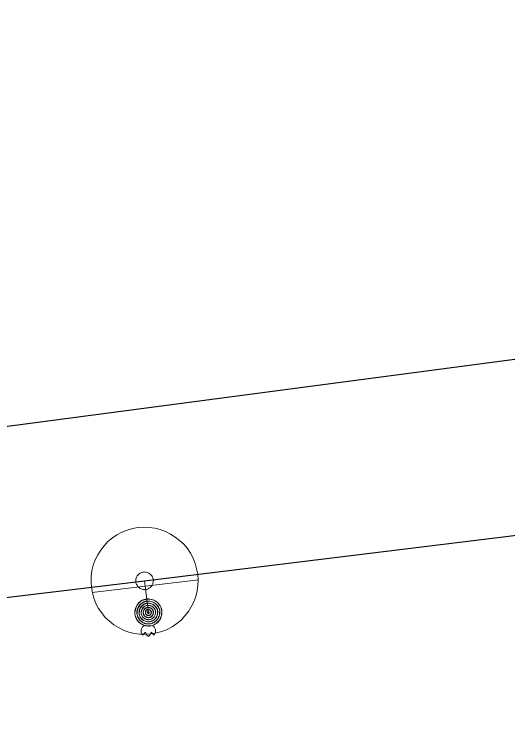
# Model space of a CAD drawing. Extents: x -807203 to -805207, y -993656 to -992505.
# Drawn here: x -806891.16 to -806886.55, y -993007.26 to -993000.58 of the extents above; entities that cross this region are included whole.
import ezdxf

# ---------------------------------------------------------------- set-up
doc = ezdxf.new("R2010")
doc.units = 0
doc.header["$LTSCALE"] = 0.4
for name, color, linetype, lineweight in [('14', 7, 'Continuous', 25), ('17', 7, 'Continuous', 25), ('34', 7, 'Continuous', 13), ('47', 7, 'Continuous', 13), ('9', 7, 'Continuous', 13)]:
    doc.layers.add(name, color=color, linetype=linetype, lineweight=lineweight)

msp = doc.modelspace()

# ---------------------------------------------------------------- linework, layer by layer
at = {"layer": '14', "lineweight": 13}
for q in [(-806889.945, -993005.863), (-806889.909, -993006.159)]:
    msp.add_line((-806889.938, -993005.914), q, dxfattribs=at)
at = {"layer": '14'}
msp.add_lwpolyline([(-807063.899, -993027.32), (-807029.679, -993022.599), (-806980.12, -993015.92), (-806932.19, -993009.809), (-806883.41, -993003.39), (-806833.609, -992997.23), (-806788.059, -992990.989), (-806765.85, -992988.129), (-806739.039, -992984.52), (-806699.85, -992977.12)], dxfattribs=at)
at = {"layer": '17'}
for points in [[(-806889.945, -993005.863), (-806830.19, -992998.53), (-806796.28, -992993.219), (-806733.749, -992984.949)], [(-807049.977, -993026.962), (-807025.75, -993023.6), (-806986.53, -993018.14), (-806926.969, -993010.32), (-806889.945, -993005.863)]]:
    msp.add_lwpolyline(points, dxfattribs=at)
at = {"layer": '34'}
msp.add_line((-806889.441, -993005.853), (-806890.434, -993005.973), dxfattribs=at)
at = {"layer": '47'}
for points in [[(-806889.448, -993005.802), (-806889.458, -993005.75), (-806889.472, -993005.7), (-806889.492, -993005.652), (-806889.516, -993005.605), (-806889.545, -993005.562), (-806889.579, -993005.521), (-806889.617, -993005.486), (-806889.658, -993005.454), (-806889.702, -993005.426), (-806889.749, -993005.402), (-806889.799, -993005.384), (-806889.85, -993005.372), (-806889.901, -993005.364), (-806889.953, -993005.363), (-806890.005, -993005.366), (-806890.057, -993005.376), (-806890.107, -993005.39), (-806890.156, -993005.41), (-806890.202, -993005.434), (-806890.245, -993005.463), (-806890.286, -993005.497), (-806890.322, -993005.535), (-806890.354, -993005.576), (-806890.382, -993005.62), (-806890.405, -993005.667), (-806890.423, -993005.717), (-806890.436, -993005.768), (-806890.443, -993005.819), (-806890.444, -993005.871), (-806890.441, -993005.923), (-806890.431, -993005.975), (-806890.417, -993006.025), (-806890.398, -993006.074), (-806890.373, -993006.12), (-806890.344, -993006.163), (-806890.311, -993006.204), (-806890.273, -993006.24), (-806890.232, -993006.273), (-806890.187, -993006.3), (-806890.14, -993006.323), (-806890.09, -993006.341), (-806890.04, -993006.354), (-806889.988, -993006.361), (-806889.936, -993006.362), (-806889.884, -993006.359), (-806889.832, -993006.349), (-806889.782, -993006.335), (-806889.734, -993006.316), (-806889.687, -993006.291), (-806889.644, -993006.262), (-806889.603, -993006.229), (-806889.568, -993006.191), (-806889.535, -993006.15), (-806889.508, -993006.105), (-806889.484, -993006.058), (-806889.466, -993006.008), (-806889.454, -993005.958), (-806889.446, -993005.906), (-806889.445, -993005.854)], [(-806889.863, -993005.853), (-806889.864, -993005.844), (-806889.867, -993005.836), (-806889.87, -993005.828), (-806889.874, -993005.821), (-806889.879, -993005.813), (-806889.885, -993005.807), (-806889.891, -993005.8), (-806889.897, -993005.795), (-806889.905, -993005.791), (-806889.912, -993005.787), (-806889.921, -993005.784), (-806889.929, -993005.782), (-806889.937, -993005.781), (-806889.946, -993005.78), (-806889.954, -993005.781), (-806889.963, -993005.782), (-806889.971, -993005.785), (-806889.979, -993005.788), (-806889.986, -993005.792), (-806889.994, -993005.797), (-806890, -993005.803), (-806890.007, -993005.809), (-806890.012, -993005.815), (-806890.017, -993005.823), (-806890.02, -993005.83), (-806890.023, -993005.839), (-806890.025, -993005.847), (-806890.026, -993005.855), (-806890.027, -993005.864), (-806890.026, -993005.872), (-806890.025, -993005.881), (-806890.022, -993005.889), (-806890.019, -993005.897), (-806890.015, -993005.904), (-806890.01, -993005.912), (-806890.005, -993005.918), (-806889.998, -993005.925), (-806889.992, -993005.93), (-806889.984, -993005.935), (-806889.977, -993005.938), (-806889.968, -993005.941), (-806889.96, -993005.943), (-806889.952, -993005.944), (-806889.943, -993005.945), (-806889.935, -993005.944), (-806889.926, -993005.943), (-806889.918, -993005.94), (-806889.91, -993005.937), (-806889.903, -993005.933), (-806889.895, -993005.928), (-806889.889, -993005.923), (-806889.882, -993005.916), (-806889.877, -993005.91), (-806889.873, -993005.902), (-806889.869, -993005.895), (-806889.866, -993005.886), (-806889.864, -993005.878), (-806889.863, -993005.87), (-806889.862, -993005.861)]]:
    msp.add_lwpolyline(points, close=True, dxfattribs=at)
at = {"layer": '9'}
for points in [[(-806889.909, -993006.032), (-806889.922, -993006.032), (-806889.935, -993006.034), (-806889.948, -993006.037), (-806889.96, -993006.042), (-806889.972, -993006.048), (-806889.983, -993006.055), (-806889.993, -993006.063), (-806890.003, -993006.073), (-806890.011, -993006.083), (-806890.018, -993006.094), (-806890.024, -993006.106), (-806890.029, -993006.118), (-806890.032, -993006.131), (-806890.034, -993006.144), (-806890.036, -993006.157), (-806890.035, -993006.17), (-806890.033, -993006.183), (-806890.03, -993006.196), (-806890.025, -993006.208), (-806890.019, -993006.22), (-806890.012, -993006.231), (-806890.004, -993006.241), (-806889.994, -993006.251), (-806889.984, -993006.259), (-806889.973, -993006.266), (-806889.961, -993006.272), (-806889.949, -993006.277), (-806889.936, -993006.28), (-806889.923, -993006.282), (-806889.91, -993006.284), (-806889.897, -993006.284), (-806889.884, -993006.282), (-806889.871, -993006.279), (-806889.859, -993006.274), (-806889.847, -993006.268), (-806889.836, -993006.261), (-806889.826, -993006.253), (-806889.816, -993006.243), (-806889.808, -993006.233), (-806889.801, -993006.222), (-806889.795, -993006.21), (-806889.79, -993006.198), (-806889.787, -993006.185), (-806889.785, -993006.172), (-806889.784, -993006.159), (-806889.784, -993006.146), (-806889.786, -993006.133), (-806889.789, -993006.12), (-806889.794, -993006.108), (-806889.8, -993006.096), (-806889.807, -993006.085), (-806889.815, -993006.075), (-806889.825, -993006.065), (-806889.835, -993006.057), (-806889.846, -993006.05), (-806889.858, -993006.044), (-806889.87, -993006.039), (-806889.883, -993006.036), (-806889.896, -993006.034)], [(-806889.909, -993006.286), (-806889.896, -993006.285), (-806889.883, -993006.283), (-806889.87, -993006.28), (-806889.858, -993006.275), (-806889.846, -993006.269), (-806889.835, -993006.262), (-806889.825, -993006.254), (-806889.815, -993006.244), (-806889.807, -993006.234), (-806889.8, -993006.223), (-806889.794, -993006.211), (-806889.789, -993006.199), (-806889.786, -993006.186), (-806889.784, -993006.173), (-806889.783, -993006.16), (-806889.782, -993006.147), (-806889.784, -993006.134), (-806889.787, -993006.121), (-806889.792, -993006.109), (-806889.798, -993006.097), (-806889.805, -993006.086), (-806889.813, -993006.076), (-806889.823, -993006.066), (-806889.833, -993006.058), (-806889.844, -993006.051), (-806889.856, -993006.045), (-806889.868, -993006.04), (-806889.881, -993006.037), (-806889.894, -993006.035), (-806889.907, -993006.034), (-806889.92, -993006.034), (-806889.933, -993006.036), (-806889.946, -993006.039), (-806889.958, -993006.044), (-806889.97, -993006.05), (-806889.981, -993006.057), (-806889.991, -993006.065), (-806890.001, -993006.075), (-806890.009, -993006.085), (-806890.016, -993006.096), (-806890.022, -993006.108), (-806890.027, -993006.12), (-806890.03, -993006.133), (-806890.032, -993006.146), (-806890.035, -993006.159), (-806890.034, -993006.172), (-806890.032, -993006.185), (-806890.029, -993006.198), (-806890.024, -993006.21), (-806890.018, -993006.222), (-806890.011, -993006.233), (-806890.003, -993006.243), (-806889.993, -993006.253), (-806889.983, -993006.261), (-806889.972, -993006.268), (-806889.96, -993006.274), (-806889.948, -993006.279), (-806889.935, -993006.282), (-806889.922, -993006.284)], [(-806889.909, -993006.053), (-806889.92, -993006.051), (-806889.931, -993006.053), (-806889.942, -993006.056), (-806889.952, -993006.06), (-806889.962, -993006.065), (-806889.971, -993006.071), (-806889.98, -993006.078), (-806889.988, -993006.086), (-806889.995, -993006.095), (-806890.001, -993006.104), (-806890.006, -993006.114), (-806890.01, -993006.124), (-806890.013, -993006.135), (-806890.016, -993006.146), (-806890.016, -993006.157), (-806890.016, -993006.168), (-806890.014, -993006.179), (-806890.011, -993006.19), (-806890.007, -993006.2), (-806890.002, -993006.21), (-806889.996, -993006.219), (-806889.989, -993006.228), (-806889.981, -993006.236), (-806889.972, -993006.243), (-806889.963, -993006.249), (-806889.953, -993006.254), (-806889.943, -993006.258), (-806889.932, -993006.261), (-806889.921, -993006.263), (-806889.91, -993006.264), (-806889.899, -993006.265), (-806889.888, -993006.263), (-806889.877, -993006.26), (-806889.867, -993006.256), (-806889.857, -993006.251), (-806889.848, -993006.245), (-806889.839, -993006.238), (-806889.831, -993006.23), (-806889.824, -993006.221), (-806889.818, -993006.212), (-806889.813, -993006.202), (-806889.809, -993006.192), (-806889.806, -993006.181), (-806889.804, -993006.17), (-806889.804, -993006.159), (-806889.803, -993006.148), (-806889.805, -993006.137), (-806889.808, -993006.126), (-806889.812, -993006.116), (-806889.817, -993006.106), (-806889.823, -993006.097), (-806889.83, -993006.088), (-806889.838, -993006.08), (-806889.847, -993006.073), (-806889.856, -993006.067), (-806889.866, -993006.062), (-806889.876, -993006.058), (-806889.887, -993006.055), (-806889.898, -993006.053)], [(-806889.909, -993006.266), (-806889.898, -993006.266), (-806889.887, -993006.264), (-806889.876, -993006.261), (-806889.866, -993006.257), (-806889.856, -993006.252), (-806889.847, -993006.246), (-806889.838, -993006.239), (-806889.83, -993006.231), (-806889.823, -993006.222), (-806889.817, -993006.213), (-806889.812, -993006.203), (-806889.808, -993006.193), (-806889.805, -993006.182), (-806889.803, -993006.171), (-806889.803, -993006.16), (-806889.801, -993006.149), (-806889.803, -993006.138), (-806889.806, -993006.127), (-806889.81, -993006.117), (-806889.815, -993006.107), (-806889.821, -993006.098), (-806889.828, -993006.089), (-806889.836, -993006.081), (-806889.845, -993006.074), (-806889.854, -993006.068), (-806889.864, -993006.063), (-806889.874, -993006.059), (-806889.885, -993006.056), (-806889.896, -993006.054), (-806889.907, -993006.054), (-806889.918, -993006.053), (-806889.929, -993006.055), (-806889.94, -993006.058), (-806889.95, -993006.062), (-806889.96, -993006.067), (-806889.969, -993006.073), (-806889.978, -993006.08), (-806889.986, -993006.088), (-806889.993, -993006.097), (-806889.999, -993006.106), (-806890.004, -993006.116), (-806890.008, -993006.126), (-806890.011, -993006.137), (-806890.013, -993006.148), (-806890.015, -993006.159), (-806890.015, -993006.17), (-806890.013, -993006.181), (-806890.01, -993006.192), (-806890.006, -993006.202), (-806890.001, -993006.212), (-806889.995, -993006.221), (-806889.988, -993006.23), (-806889.98, -993006.238), (-806889.971, -993006.245), (-806889.962, -993006.251), (-806889.952, -993006.256), (-806889.942, -993006.26), (-806889.931, -993006.263), (-806889.92, -993006.265)], [(-806889.909, -993006.071), (-806889.918, -993006.071), (-806889.927, -993006.072), (-806889.936, -993006.075), (-806889.944, -993006.078), (-806889.952, -993006.082), (-806889.96, -993006.087), (-806889.967, -993006.093), (-806889.973, -993006.099), (-806889.979, -993006.106), (-806889.984, -993006.114), (-806889.988, -993006.122), (-806889.991, -993006.13), (-806889.994, -993006.139), (-806889.995, -993006.148), (-806889.997, -993006.157), (-806889.996, -993006.166), (-806889.995, -993006.175), (-806889.992, -993006.184), (-806889.989, -993006.192), (-806889.985, -993006.2), (-806889.98, -993006.208), (-806889.974, -993006.215), (-806889.968, -993006.221), (-806889.961, -993006.227), (-806889.953, -993006.232), (-806889.945, -993006.236), (-806889.937, -993006.239), (-806889.928, -993006.242), (-806889.919, -993006.243), (-806889.91, -993006.245), (-806889.901, -993006.245), (-806889.892, -993006.244), (-806889.883, -993006.241), (-806889.875, -993006.238), (-806889.867, -993006.234), (-806889.859, -993006.229), (-806889.852, -993006.223), (-806889.846, -993006.217), (-806889.84, -993006.21), (-806889.835, -993006.202), (-806889.831, -993006.194), (-806889.828, -993006.186), (-806889.825, -993006.177), (-806889.824, -993006.168), (-806889.823, -993006.159), (-806889.823, -993006.15), (-806889.824, -993006.141), (-806889.827, -993006.132), (-806889.83, -993006.124), (-806889.834, -993006.116), (-806889.839, -993006.108), (-806889.845, -993006.101), (-806889.851, -993006.095), (-806889.858, -993006.089), (-806889.866, -993006.084), (-806889.874, -993006.08), (-806889.882, -993006.077), (-806889.891, -993006.074), (-806889.9, -993006.073)], [(-806889.909, -993006.247), (-806889.9, -993006.246), (-806889.891, -993006.245), (-806889.882, -993006.242), (-806889.874, -993006.239), (-806889.866, -993006.235), (-806889.858, -993006.23), (-806889.851, -993006.224), (-806889.845, -993006.218), (-806889.839, -993006.211), (-806889.834, -993006.203), (-806889.83, -993006.195), (-806889.827, -993006.187), (-806889.824, -993006.178), (-806889.823, -993006.169), (-806889.822, -993006.16), (-806889.821, -993006.151), (-806889.822, -993006.142), (-806889.825, -993006.133), (-806889.828, -993006.125), (-806889.832, -993006.117), (-806889.837, -993006.109), (-806889.843, -993006.102), (-806889.849, -993006.096), (-806889.856, -993006.09), (-806889.864, -993006.085), (-806889.872, -993006.081), (-806889.88, -993006.078), (-806889.889, -993006.075), (-806889.898, -993006.074), (-806889.907, -993006.073), (-806889.916, -993006.073), (-806889.925, -993006.074), (-806889.934, -993006.077), (-806889.942, -993006.08), (-806889.95, -993006.084), (-806889.958, -993006.089), (-806889.965, -993006.095), (-806889.971, -993006.101), (-806889.977, -993006.108), (-806889.982, -993006.116), (-806889.986, -993006.124), (-806889.989, -993006.132), (-806889.992, -993006.141), (-806889.993, -993006.15), (-806889.996, -993006.159), (-806889.995, -993006.168), (-806889.994, -993006.177), (-806889.991, -993006.186), (-806889.988, -993006.194), (-806889.984, -993006.202), (-806889.979, -993006.21), (-806889.973, -993006.217), (-806889.967, -993006.223), (-806889.96, -993006.229), (-806889.952, -993006.234), (-806889.944, -993006.238), (-806889.936, -993006.241), (-806889.927, -993006.244), (-806889.918, -993006.245)], [(-806889.909, -993006.092), (-806889.916, -993006.091), (-806889.923, -993006.092), (-806889.93, -993006.093), (-806889.936, -993006.096), (-806889.942, -993006.099), (-806889.948, -993006.103), (-806889.954, -993006.107), (-806889.959, -993006.112), (-806889.963, -993006.118), (-806889.967, -993006.124), (-806889.97, -993006.13), (-806889.973, -993006.136), (-806889.974, -993006.143), (-806889.977, -993006.15), (-806889.977, -993006.157), (-806889.977, -993006.164), (-806889.975, -993006.171), (-806889.974, -993006.178), (-806889.971, -993006.184), (-806889.968, -993006.191), (-806889.964, -993006.196), (-806889.96, -993006.202), (-806889.955, -993006.207), (-806889.949, -993006.211), (-806889.943, -993006.215), (-806889.937, -993006.218), (-806889.931, -993006.221), (-806889.924, -993006.223), (-806889.917, -993006.224), (-806889.91, -993006.225), (-806889.903, -993006.226), (-806889.896, -993006.225), (-806889.889, -993006.223), (-806889.883, -993006.22), (-806889.876, -993006.217), (-806889.871, -993006.213), (-806889.865, -993006.209), (-806889.86, -993006.204), (-806889.856, -993006.198), (-806889.852, -993006.193), (-806889.849, -993006.186), (-806889.846, -993006.18), (-806889.844, -993006.173), (-806889.843, -993006.166), (-806889.843, -993006.159), (-806889.843, -993006.152), (-806889.843, -993006.145), (-806889.845, -993006.138), (-806889.848, -993006.132), (-806889.851, -993006.126), (-806889.855, -993006.12), (-806889.859, -993006.114), (-806889.864, -993006.109), (-806889.87, -993006.105), (-806889.875, -993006.101), (-806889.882, -993006.098), (-806889.888, -993006.095), (-806889.895, -993006.094), (-806889.902, -993006.092)], [(-806889.909, -993006.227), (-806889.902, -993006.227), (-806889.895, -993006.225), (-806889.888, -993006.224), (-806889.882, -993006.221), (-806889.876, -993006.218), (-806889.87, -993006.214), (-806889.864, -993006.21), (-806889.859, -993006.205), (-806889.855, -993006.199), (-806889.851, -993006.193), (-806889.848, -993006.187), (-806889.845, -993006.181), (-806889.844, -993006.174), (-806889.842, -993006.167), (-806889.842, -993006.16), (-806889.84, -993006.153), (-806889.842, -993006.146), (-806889.843, -993006.139), (-806889.846, -993006.133), (-806889.849, -993006.126), (-806889.853, -993006.121), (-806889.857, -993006.115), (-806889.862, -993006.11), (-806889.868, -993006.106), (-806889.874, -993006.102), (-806889.88, -993006.099), (-806889.886, -993006.096), (-806889.893, -993006.094), (-806889.9, -993006.093), (-806889.907, -993006.093), (-806889.914, -993006.092), (-806889.921, -993006.093), (-806889.928, -993006.095), (-806889.934, -993006.098), (-806889.941, -993006.101), (-806889.946, -993006.105), (-806889.952, -993006.109), (-806889.957, -993006.114), (-806889.961, -993006.12), (-806889.965, -993006.125), (-806889.968, -993006.132), (-806889.971, -993006.138), (-806889.973, -993006.145), (-806889.974, -993006.152), (-806889.976, -993006.159), (-806889.976, -993006.166), (-806889.975, -993006.173), (-806889.973, -993006.18), (-806889.97, -993006.186), (-806889.967, -993006.192), (-806889.963, -993006.198), (-806889.959, -993006.204), (-806889.954, -993006.209), (-806889.948, -993006.213), (-806889.943, -993006.217), (-806889.936, -993006.22), (-806889.93, -993006.223), (-806889.923, -993006.224), (-806889.916, -993006.226)], [(-806889.909, -993006.112), (-806889.914, -993006.111), (-806889.919, -993006.111), (-806889.924, -993006.112), (-806889.928, -993006.114), (-806889.933, -993006.116), (-806889.937, -993006.119), (-806889.94, -993006.122), (-806889.944, -993006.126), (-806889.947, -993006.129), (-806889.95, -993006.133), (-806889.952, -993006.138), (-806889.954, -993006.142), (-806889.955, -993006.147), (-806889.957, -993006.152), (-806889.957, -993006.157), (-806889.957, -993006.162), (-806889.956, -993006.167), (-806889.955, -993006.172), (-806889.953, -993006.176), (-806889.951, -993006.181), (-806889.948, -993006.185), (-806889.945, -993006.189), (-806889.941, -993006.192), (-806889.938, -993006.195), (-806889.934, -993006.198), (-806889.929, -993006.2), (-806889.925, -993006.202), (-806889.92, -993006.203), (-806889.915, -993006.204), (-806889.91, -993006.205), (-806889.905, -993006.206), (-806889.9, -993006.205), (-806889.895, -993006.204), (-806889.891, -993006.202), (-806889.886, -993006.2), (-806889.882, -993006.197), (-806889.878, -993006.194), (-806889.875, -993006.191), (-806889.872, -993006.187), (-806889.869, -993006.183), (-806889.867, -993006.178), (-806889.865, -993006.174), (-806889.864, -993006.169), (-806889.863, -993006.164), (-806889.863, -993006.159), (-806889.863, -993006.154), (-806889.864, -993006.149), (-806889.864, -993006.144), (-806889.866, -993006.14), (-806889.868, -993006.135), (-806889.871, -993006.131), (-806889.874, -993006.128), (-806889.877, -993006.124), (-806889.881, -993006.121), (-806889.885, -993006.118), (-806889.89, -993006.116), (-806889.894, -993006.114), (-806889.899, -993006.113), (-806889.904, -993006.112)], [(-806889.909, -993006.207), (-806889.904, -993006.207), (-806889.899, -993006.206), (-806889.894, -993006.205), (-806889.89, -993006.203), (-806889.885, -993006.201), (-806889.881, -993006.198), (-806889.878, -993006.195), (-806889.874, -993006.191), (-806889.871, -993006.188), (-806889.868, -993006.184), (-806889.866, -993006.179), (-806889.864, -993006.175), (-806889.863, -993006.17), (-806889.862, -993006.165), (-806889.862, -993006.16), (-806889.86, -993006.155), (-806889.861, -993006.15), (-806889.862, -993006.145), (-806889.864, -993006.141), (-806889.866, -993006.136), (-806889.869, -993006.132), (-806889.872, -993006.128), (-806889.876, -993006.125), (-806889.879, -993006.122), (-806889.883, -993006.119), (-806889.888, -993006.117), (-806889.892, -993006.115), (-806889.897, -993006.114), (-806889.902, -993006.113), (-806889.907, -993006.113), (-806889.912, -993006.112), (-806889.917, -993006.113), (-806889.922, -993006.114), (-806889.926, -993006.116), (-806889.931, -993006.118), (-806889.935, -993006.121), (-806889.939, -993006.124), (-806889.942, -993006.127), (-806889.945, -993006.131), (-806889.948, -993006.135), (-806889.95, -993006.14), (-806889.952, -993006.144), (-806889.953, -993006.149), (-806889.954, -993006.154), (-806889.956, -993006.159), (-806889.956, -993006.164), (-806889.955, -993006.169), (-806889.954, -993006.174), (-806889.952, -993006.178), (-806889.95, -993006.183), (-806889.947, -993006.187), (-806889.944, -993006.19), (-806889.941, -993006.194), (-806889.937, -993006.197), (-806889.933, -993006.2), (-806889.928, -993006.202), (-806889.924, -993006.204), (-806889.919, -993006.205), (-806889.914, -993006.206)], [(-806889.909, -993006.132), (-806889.912, -993006.131), (-806889.915, -993006.13), (-806889.917, -993006.131), (-806889.92, -993006.132), (-806889.923, -993006.133), (-806889.925, -993006.135), (-806889.927, -993006.137), (-806889.929, -993006.139), (-806889.931, -993006.141), (-806889.933, -993006.143), (-806889.935, -993006.146), (-806889.936, -993006.149), (-806889.936, -993006.151), (-806889.937, -993006.154), (-806889.937, -993006.157), (-806889.937, -993006.16), (-806889.937, -993006.163), (-806889.936, -993006.166), (-806889.935, -993006.168), (-806889.934, -993006.171), (-806889.932, -993006.173), (-806889.93, -993006.176), (-806889.928, -993006.178), (-806889.926, -993006.179), (-806889.924, -993006.181), (-806889.921, -993006.182), (-806889.918, -993006.184), (-806889.916, -993006.184), (-806889.913, -993006.185), (-806889.91, -993006.186), (-806889.907, -993006.186), (-806889.904, -993006.186), (-806889.901, -993006.185), (-806889.899, -993006.184), (-806889.896, -993006.183), (-806889.894, -993006.181), (-806889.891, -993006.18), (-806889.889, -993006.178), (-806889.888, -993006.175), (-806889.886, -993006.173), (-806889.885, -993006.17), (-806889.884, -993006.168), (-806889.883, -993006.165), (-806889.883, -993006.162), (-806889.882, -993006.159), (-806889.883, -993006.156), (-806889.882, -993006.153), (-806889.884, -993006.151), (-806889.884, -993006.148), (-806889.885, -993006.145), (-806889.887, -993006.143), (-806889.888, -993006.141), (-806889.89, -993006.139), (-806889.893, -993006.137), (-806889.895, -993006.135), (-806889.898, -993006.134), (-806889.9, -993006.133), (-806889.903, -993006.132), (-806889.906, -993006.132)], [(-806889.909, -993006.187), (-806889.906, -993006.187), (-806889.903, -993006.187), (-806889.901, -993006.186), (-806889.898, -993006.185), (-806889.895, -993006.184), (-806889.893, -993006.182), (-806889.891, -993006.18), (-806889.889, -993006.178), (-806889.887, -993006.176), (-806889.885, -993006.174), (-806889.884, -993006.171), (-806889.883, -993006.168), (-806889.882, -993006.166), (-806889.882, -993006.163), (-806889.882, -993006.16), (-806889.88, -993006.157), (-806889.88, -993006.154), (-806889.881, -993006.151), (-806889.882, -993006.149), (-806889.883, -993006.146), (-806889.885, -993006.144), (-806889.887, -993006.141), (-806889.889, -993006.139), (-806889.891, -993006.138), (-806889.893, -993006.136), (-806889.896, -993006.135), (-806889.899, -993006.134), (-806889.901, -993006.133), (-806889.904, -993006.133), (-806889.907, -993006.132), (-806889.91, -993006.132), (-806889.913, -993006.132), (-806889.916, -993006.133), (-806889.918, -993006.134), (-806889.921, -993006.135), (-806889.923, -993006.137), (-806889.926, -993006.138), (-806889.928, -993006.14), (-806889.929, -993006.143), (-806889.931, -993006.145), (-806889.932, -993006.148), (-806889.933, -993006.15), (-806889.934, -993006.153), (-806889.934, -993006.156), (-806889.937, -993006.159), (-806889.936, -993006.162), (-806889.936, -993006.165), (-806889.935, -993006.167), (-806889.934, -993006.17), (-806889.933, -993006.173), (-806889.931, -993006.175), (-806889.93, -993006.177), (-806889.928, -993006.179), (-806889.925, -993006.181), (-806889.923, -993006.183), (-806889.92, -993006.184), (-806889.918, -993006.185), (-806889.915, -993006.186), (-806889.912, -993006.186)], [(-806889.909, -993006.151), (-806889.911, -993006.15), (-806889.911, -993006.15), (-806889.911, -993006.151), (-806889.913, -993006.151), (-806889.914, -993006.15), (-806889.914, -993006.152), (-806889.914, -993006.152), (-806889.916, -993006.152), (-806889.916, -993006.152), (-806889.917, -993006.153), (-806889.917, -993006.155), (-806889.917, -993006.155), (-806889.918, -993006.155), (-806889.918, -993006.157), (-806889.918, -993006.157), (-806889.918, -993006.158), (-806889.918, -993006.159), (-806889.917, -993006.159), (-806889.917, -993006.16), (-806889.917, -993006.162), (-806889.916, -993006.162), (-806889.916, -993006.162), (-806889.915, -993006.163), (-806889.915, -993006.163), (-806889.914, -993006.165), (-806889.913, -993006.165), (-806889.912, -993006.166), (-806889.912, -993006.166), (-806889.911, -993006.166), (-806889.91, -993006.166), (-806889.909, -993006.167), (-806889.908, -993006.167), (-806889.908, -993006.167), (-806889.907, -993006.166), (-806889.906, -993006.166), (-806889.905, -993006.165), (-806889.905, -993006.165), (-806889.904, -993006.164), (-806889.904, -993006.164), (-806889.903, -993006.163), (-806889.903, -993006.162), (-806889.902, -993006.161), (-806889.902, -993006.161), (-806889.902, -993006.16), (-806889.902, -993006.159), (-806889.902, -993006.158), (-806889.902, -993006.157), (-806889.902, -993006.157), (-806889.903, -993006.156), (-806889.902, -993006.155), (-806889.904, -993006.154), (-806889.904, -993006.154), (-806889.904, -993006.153), (-806889.904, -993006.153), (-806889.906, -993006.152), (-806889.907, -993006.152), (-806889.908, -993006.152), (-806889.908, -993006.151), (-806889.909, -993006.151)], [(-806889.909, -993006.168), (-806889.908, -993006.168), (-806889.907, -993006.168), (-806889.907, -993006.167), (-806889.906, -993006.167), (-806889.905, -993006.167), (-806889.904, -993006.166), (-806889.904, -993006.166), (-806889.903, -993006.165), (-806889.903, -993006.165), (-806889.902, -993006.164), (-806889.902, -993006.163), (-806889.902, -993006.162), (-806889.901, -993006.162), (-806889.901, -993006.161), (-806889.901, -993006.16), (-806889.901, -993006.159), (-806889.901, -993006.158), (-806889.902, -993006.158), (-806889.901, -993006.157), (-806889.9, -993006.156), (-806889.901, -993006.155), (-806889.901, -993006.155), (-806889.902, -993006.154), (-806889.902, -993006.154), (-806889.903, -993006.153), (-806889.904, -993006.153), (-806889.905, -993006.152), (-806889.905, -993006.152), (-806889.906, -993006.152), (-806889.907, -993006.152), (-806889.908, -993006.152), (-806889.909, -993006.152), (-806889.909, -993006.152), (-806889.91, -993006.152), (-806889.911, -993006.152), (-806889.912, -993006.153), (-806889.912, -993006.153), (-806889.913, -993006.154), (-806889.913, -993006.154), (-806889.914, -993006.155), (-806889.914, -993006.156), (-806889.916, -993006.157), (-806889.916, -993006.157), (-806889.917, -993006.158), (-806889.917, -993006.159), (-806889.917, -993006.16), (-806889.917, -993006.161), (-806889.917, -993006.161), (-806889.916, -993006.162), (-806889.916, -993006.163), (-806889.915, -993006.164), (-806889.915, -993006.164), (-806889.914, -993006.165), (-806889.914, -993006.165), (-806889.913, -993006.166), (-806889.912, -993006.166), (-806889.911, -993006.166), (-806889.911, -993006.167), (-806889.91, -993006.167)]]:
    msp.add_lwpolyline(points, close=True, dxfattribs=at)
for points in [[(-806889.963, -993006.371), (-806889.975, -993006.345), (-806889.975, -993006.318), (-806889.963, -993006.292), (-806889.948, -993006.279)], [(-806889.854, -993006.371), (-806889.843, -993006.345), (-806889.843, -993006.318), (-806889.855, -993006.292), (-806889.869, -993006.279)], [(-806889.936, -993006.341), (-806889.956, -993006.365), (-806889.963, -993006.371)], [(-806889.936, -993006.341), (-806889.926, -993006.367), (-806889.909, -993006.384)], [(-806889.882, -993006.341), (-806889.891, -993006.367), (-806889.909, -993006.384)], [(-806889.882, -993006.341), (-806889.862, -993006.365), (-806889.854, -993006.371)]]:
    msp.add_lwpolyline(points, dxfattribs=at)

doc.saveas('drawing.dxf')
